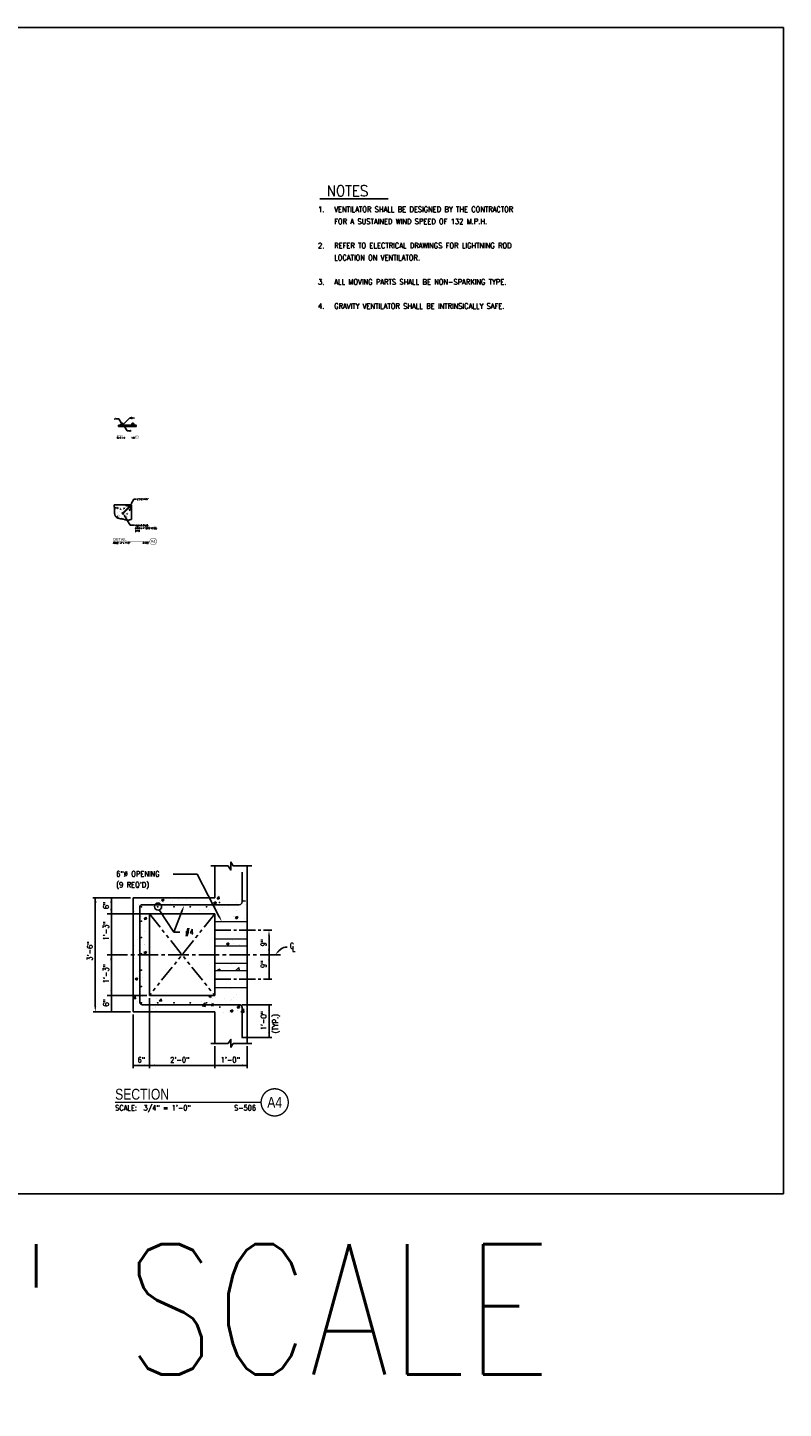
# Model space of a CAD drawing. Header units: inches. Extents: x -9715 to 32893, y -15613 to -1138.
# Tile 259 of 380: x 10532 to 10811, y -11355 to -10847. Entities that reach past the tile are written whole.
import ezdxf
from ezdxf.enums import TextEntityAlignment as Align

# ---------------------------------------------------------------- set-up
doc = ezdxf.new("R2010")
doc.units = ezdxf.units.IN
doc.header["$MEASUREMENT"] = 0
doc.linetypes.add('CENTER2', pattern=[1.125, 0.75, -0.125, 0.125, -0.125])
doc.linetypes.add('PHANTOM2', pattern=[1.25, 0.625, -0.125, 0.125, -0.125, 0.125, -0.125])
doc.layers.get('0').update_dxf_attribs({"color": 252})
doc.layers.get('DEFPOINTS').update_dxf_attribs({"color": 11})
for name, color, linetype in [('A-ANNO-TITL', 2, 'Continuous'), ('S-ANNO-TEXT', 2, 'Continuous'), ('S1', 2, 'Continuous'), ('S2', 7, 'Continuous'), ('S3', 4, 'Continuous'), ('S5', 1, 'Continuous'), ('S5R', 1, 'Continuous'), ('S6', 1, 'Continuous'), ('S7', 2, 'Continuous'), ('S7R', 2, 'Continuous')]:
    doc.layers.add(name, color=color, linetype=linetype)
doc.styles.add('125', font='romans.shx', dxfattribs={"width": 0.8, "height": 2})
doc.styles.get("Standard").update_dxf_attribs({"font": 'romans.shx', "width": 0.8})
doc.styles.add('TEXT', font='romans.shx', dxfattribs={"width": 0.8, "height": 16})
doc.styles.add('Title', font='swiss.ttf', dxfattribs={"width": 0.8})

# ---------------------------------------------------------------- blocks, each defined once
blk = doc.blocks.new('*X275')
at = {"color": 0}
for p, q in [((465, 1248), (465, 1248)), ((468, 1291), (472, 1297)), ((468, 1291), (473, 1291)), ((470, 1274), (470, 1274)), ((473, 1291), (472, 1297)), ((481, 1288), (489, 1296)), ((481, 1288), (490, 1287)), ((481, 1216), (486, 1222)), ((487, 1215), (486, 1222)), ((490, 1287), (489, 1296)), ((490, 1252), (490, 1252)), ((491, 1288), (491, 1288)), ((495, 1230), (495, 1230)), ((499, 1289), (499, 1289)), ((504, 1228), (504, 1228)), ((504, 1221), (504, 1221)), ((505, 1261), (505, 1261)), ((506, 1295), (506, 1295)), ((508, 1280), (515, 1283)), ((508, 1280), (513, 1277)), ((511, 1312), (511, 1312)), ((513, 1277), (515, 1283)), ((516, 1291), (516, 1291)), ((523, 1272), (523, 1272)), ((528, 1257), (528, 1257)), ((539, 1285), (544, 1291)), ((539, 1285), (545, 1284)), ((545, 1284), (544, 1291)), ((554, 1296), (554, 1296)), ((554, 1240), (554, 1240)), ((554, 1234), (554, 1234)), ((557, 1301), (557, 1301)), ((558, 1299), (558, 1299)), ((564, 1309), (564, 1309)), ((565, 1226), (565, 1226)), ((567, 1240), (574, 1242)), ((567, 1240), (572, 1236)), ((572, 1236), (574, 1242)), ((576, 1270), (576, 1270)), ((588, 1272), (596, 1280)), ((588, 1272), (597, 1270)), ((590, 1229), (590, 1229)), ((591, 1265), (591, 1265)), ((594, 1311), (595, 1310)), ((597, 1270), (596, 1280)), ((606, 1242), (606, 1242)), ((481, 1216), (487, 1215)), ((483, 1207), (490, 1210)), ((483, 1207), (488, 1204)), ((488, 1204), (490, 1210)), ((502, 1217), (502, 1217)), ((519, 1208), (519, 1208)), ((525, 1207), (525, 1207)), ((553, 1210), (558, 1215)), ((553, 1210), (559, 1209)), ((553, 1201), (553, 1201)), ((557, 1219), (557, 1219)), ((559, 1209), (558, 1215)), ((563, 1189), (563, 1189)), ((578, 1218), (578, 1218)), ((578, 1205), (578, 1205)), ((601, 1194), (601, 1194)), ((605, 1209), (605, 1209))]:
    blk.add_line(p, q, dxfattribs=at)
blk = doc.blocks.new('*X257')
at = {"color": 0}
for p, q in [((2934.2, 1196.1), (2934.2, 1196.1)), ((2937.2, 1191.1), (2937.2, 1191.1)), ((2939.1, 1192.8), (2939.1, 1192.8)), ((2940.9, 1195.4), (2940.9, 1195.4)), ((2963, 1200.1), (2963, 1200.1)), ((2980.9, 1204.1), (2980.9, 1204.1)), ((2982, 1201), (2982, 1201)), ((2985, 1205.3), (2990.6, 1207.5)), ((2985, 1205.3), (2989, 1202.6)), ((2989, 1202.6), (2990.6, 1207.5)), ((2989.6, 1199.5), (2989.6, 1199.5)), ((3005.7, 1198.3), (3005.7, 1198.3)), ((3009.7, 1202.1), (3009.7, 1202.1)), ((3022.4, 1206.1), (3022.4, 1206.1)), ((3040, 1206.1), (3040, 1206.1)), ((3048.4, 1196.4), (3048.4, 1196.4)), ((2922.5, 1181.3), (2923.4, 1181.7)), ((2922.5, 1178.9), (2923.4, 1181.7)), ((2940, 1168.7), (2940, 1168.7)), ((2946.9, 1163.1), (2950.8, 1167.7)), ((2946.9, 1163.1), (2951.7, 1162.7)), ((2947.1, 1159.4), (2947.1, 1159.4)), ((2951.7, 1162.7), (2950.8, 1167.7)), ((2939, 1142.1), (2939, 1142.1)), ((2947.6, 1136.4), (2947.6, 1136.4)), ((2926.5, 1104.8), (2926.5, 1104.8)), ((2931.5, 1118.5), (2931.5, 1118.5)), ((2938, 1115.5), (2938, 1115.5)), ((2946.5, 1107.5), (2946.5, 1107.5)), ((2948.4, 1107.8), (2948.4, 1107.8)), ((2958, 1102.9), (2958.5, 1103.5)), ((2958, 1102.9), (2958.5, 1102.9)), ((2925.5, 1075.9), (2925.5, 1075.9)), ((2934, 1094.8), (2934, 1094.8)), ((2937, 1088.8), (2937, 1088.8)), ((2946.1, 1089.3), (2951.7, 1091.4)), ((2946.1, 1089.3), (2950.1, 1086.6)), ((2950.1, 1086.6), (2951.7, 1091.4)), ((2955.8, 1079.9), (2955.8, 1079.9)), ((2958.3, 1076), (2958.3, 1076)), ((2934.7, 1048.4), (2934.7, 1048.4)), ((2936.1, 1062.2), (2936.1, 1062.2)), ((2926.7, 1031.3), (2932.3, 1033.4)), ((2926.7, 1031.3), (2930.6, 1028.6)), ((2930.6, 1028.6), (2932.3, 1033.4)), ((2935.1, 1035.6), (2935.1, 1035.6)), ((2942.7, 1035.2), (2942.7, 1035.2)), ((2922.8, 987.6), (2926.7, 992.2)), ((2922.8, 987.6), (2927.6, 987.2)), ((2927.6, 987.2), (2926.7, 992.2)), ((2933.2, 982.3), (2933.2, 982.3)), ((2933.8, 993.5), (2933.8, 993.5)), ((2943.2, 991.9), (2943.2, 991.9)), ((2969.5, 992.7), (2969.5, 992.7)), ((2974.2, 988), (2974.2, 988)), ((2980.2, 982.6), (2984.1, 987.1)), ((2980.2, 982.6), (2985, 982.1)), ((2985, 982.1), (2984.1, 987.1)), ((2942.2, 963), (2942.2, 963)), ((2964.3, 965.5), (2964.3, 965.5)), ((2972.5, 967), (2972.5, 967)), ((2973.3, 961.3), (2973.3, 961.3))]:
    blk.add_line(p, q, dxfattribs=at)
blk = doc.blocks.new('*X256')
at = {"color": 0}
for p, q in [((3091.1, 1194.6), (3091.1, 1194.6)), ((3100, 1198.9), (3105.6, 1201.1)), ((3100, 1198.9), (3104, 1196.2)), ((3104, 1196.2), (3105.6, 1201.1)), ((3104.1, 1191.1), (3104.1, 1191.1)), ((3104.8, 1192.1), (3104.8, 1192.1)), ((3105, 1217.8), (3105, 1217.8)), ((3108, 1208.2), (3111.8, 1212.8)), ((3108, 1208.2), (3112.7, 1207.8)), ((3110.5, 1215.4), (3110.5, 1215.4)), ((3112.7, 1207.8), (3111.8, 1212.8)), ((3133.8, 1192.8), (3133.8, 1192.8)), ((3144.5, 1196.2), (3144.5, 1196.2)), ((3151.4, 1200.1), (3151.4, 1200.1)), ((3165.3, 1203.2), (3166.2, 1204.2)), ((3165.3, 1203.2), (3170.1, 1202.8)), ((3170.1, 1202.8), (3170, 1203.2)), ((3170.3, 1194.5), (3170.3, 1194.5)), ((3069.4, 1181.2), (3069.4, 1181.2)), ((3089.5, 1183.9), (3089.5, 1183.9)), ((3103.1, 1164.5), (3103.1, 1164.5)), ((3108, 1183.9), (3108, 1183.9)), ((3119.8, 1187.8), (3119.8, 1187.8)), ((3143.5, 1169.6), (3143.5, 1169.6)), ((3147.8, 1166.7), (3153.4, 1168.9)), ((3147.8, 1166.7), (3151.8, 1164)), ((3149.3, 1162.9), (3149.3, 1162.9)), ((3150.7, 1182.1), (3150.7, 1182.1)), ((3151.8, 1164), (3153.4, 1168.9)), ((3169.3, 1165.6), (3169.3, 1165.6)), ((3128.3, 1108.7), (3133.9, 1110.8)), ((3128.3, 1108.7), (3132.3, 1106)), ((3132.3, 1106), (3133.9, 1110.8)), ((3141.6, 1116.4), (3141.6, 1116.4)), ((3145, 1109.5), (3145, 1109.5)), ((3157.5, 1106.5), (3157.5, 1106.5)), ((3108.8, 1050.7), (3114.4, 1052.8)), ((3108.8, 1050.7), (3110.4, 1049.6)), ((3113.4, 1049.6), (3114.4, 1052.8)), ((3139.6, 1063.1), (3139.6, 1063.1)), ((3147.9, 1051.1), (3147.9, 1051.1)), ((3149.6, 1049.6), (3155.7, 1056)), ((3156.5, 1049.6), (3155.7, 1056)), ((3165.9, 1050), (3165.9, 1050)), ((3137.7, 1009.8), (3137.7, 1009.8)), ((3073.3, 980.3), (3073.3, 980.3)), ((3074.7, 971.6), (3080.9, 978.1)), ((3081.8, 970.5), (3080.9, 978.1)), ((3089.4, 992.7), (3094.1, 994.5)), ((3089.4, 992.7), (3093.4, 990)), ((3093.4, 990), (3094.9, 994.5)), ((3095, 972.5), (3098.8, 977.1)), ((3096.3, 978.1), (3096.3, 978.1)), ((3097.6, 987.3), (3097.6, 987.3)), ((3099.8, 972.1), (3098.8, 977.1)), ((3104.3, 989.5), (3104.3, 989.5)), ((3123.8, 986.9), (3123.8, 986.9)), ((3136.7, 983.2), (3136.7, 983.2)), ((3140.3, 985.5), (3140.3, 985.5)), ((3143.9, 989.5), (3143.9, 989.5)), ((3150.9, 997.5), (3150.9, 997.5)), ((3174.2, 993.5), (3174.2, 993.5)), ((3074.7, 971.6), (3081.8, 970.5)), ((3095, 972.5), (3099.8, 972.1)), ((3102.8, 955.4), (3102.8, 955.4)), ((3122.8, 958), (3122.8, 958)), ((3135.7, 956.6), (3135.7, 956.6)), ((3137.1, 960.5), (3142.7, 962.6)), ((3137.1, 960.5), (3141.1, 957.8)), ((3141.1, 957.8), (3142.7, 962.6)), ((3152.4, 967.5), (3156.2, 972.1)), ((3152.4, 967.5), (3157.1, 967.1)), ((3153.1, 962), (3153.1, 962)), ((3157.1, 967.1), (3156.2, 972.1)), ((3160.1, 958.3), (3166.3, 964.8)), ((3160.1, 958.3), (3167.2, 957.2)), ((3167.2, 957.2), (3166.3, 964.8))]:
    blk.add_line(p, q, dxfattribs=at)
blk = doc.blocks.new('NAVFAC_Anno_Title_T1')
at = {"color": 0, "linetype": 'ByBlock', "lineweight": -2, "style": 'Title'}
blk.add_attdef('TITLE', (0, 0.5), '', height=2, dxfattribs=at)
at = {"color": 0, "linetype": 'ByBlock', "lineweight": -2, "style": 'TEXT', "width": 0.8}
blk.add_attdef('SCALE', text='', height=1, dxfattribs=at).set_placement((0, -0.5), align=Align.TOP_LEFT)
blk = doc.blocks.new('NAVFAC_Anno_Title_B1')
at = {"const_width": 0.25}
blk.add_lwpolyline([(0, -2.5, -1), (0, 2.5, -1)], format="xyb", close=True, dxfattribs=at)
at = {"color": 0, "linetype": 'ByBlock', "lineweight": -2, "style": 'Title', "width": 0.8}
blk.add_attdef('NUMBER', text='', height=2, dxfattribs=at).set_placement((0, 0), align=Align.MIDDLE_CENTER)
at = {"color": 0, "linetype": 'ByBlock', "lineweight": -2, "style": 'TEXT', "width": 0.8}
blk.add_attdef('CUT_FROM', text='', height=1, dxfattribs=at).set_placement((-3.44, -0.5), align=Align.TOP_RIGHT)

msp = doc.modelspace()

# ---------------------------------------------------------------- linework, layer by layer
at = {"layer": 'A-ANNO-TITL'}
for points, const_width in [([(10565.28236, -10997.72556), (10571.99803, -10997.72556)], 0.05), ([(10563.96534, -11036.1323), (10577.39666, -11036.1323)], 0.1), ([(10564.63332, -11242.51498), (10618.35861, -11242.51498)], 0.4)]:
    msp.add_lwpolyline(points, dxfattribs=dict(at, const_width=const_width))
at = {"layer": 'DEFPOINTS'}
msp.add_lwpolyline([(10186.67974, -11276.13541), (10810.58918, -11276.13541), (10810.58918, -10847.0586), (10186.67974, -10847.0586)], close=True, dxfattribs=at)
at = {"layer": 'S-ANNO-TEXT'}
msp.add_line((10639.99894, -10910.11467), (10665.10916, -10910.11467), dxfattribs=at)
at = {"layer": 'S1', "color": 2}
for p, q in [((10570.5996, -11022.6682), (10564.32275, -11022.6682)), ((10570.5996, -11028.03093), (10570.5996, -11022.6682))]:
    msp.add_line(p, q, dxfattribs=at)
at = {"layer": 'S1', "color": 3}
for p, q in [((10601.26747, -11167.1969), (10601.26747, -11155.50506)), ((10613.26747, -11220.8219), (10613.26747, -11155.50506)), ((10571.26747, -11209.1969), (10571.26747, -11167.1969)), ((10601.26747, -11167.1969), (10571.26747, -11167.1969)), ((10577.26747, -11203.1969), (10577.26747, -11173.1969)), ((10601.26747, -11173.1969), (10577.26747, -11173.1969)), ((10601.26747, -11173.1969), (10601.26747, -11203.1969)), ((10601.26747, -11203.1969), (10577.26747, -11203.1969)), ((10601.26747, -11209.1969), (10571.26747, -11209.1969)), ((10601.26747, -11220.9469), (10601.26747, -11209.1969))]:
    msp.add_line(p, q, dxfattribs=at)
at = {"layer": 'S1', "color": 1, "linetype": 'PHANTOM2', "ltscale": 10}
for p, q in [((10601.26747, -11173.1969), (10577.26747, -11203.1969)), ((10577.26747, -11173.1969), (10601.26747, -11203.1969))]:
    msp.add_line(p, q, dxfattribs=at)
at = {"layer": 'S1', "color": 2}
for points in [[(10564.32275, -11022.6682), (10564.33639, -11023.30839), (10564.3492, -11023.86278), (10564.36205, -11024.34029), (10564.37582, -11024.74984), (10564.39139, -11025.10032), (10564.40964, -11025.40066), (10564.43144, -11025.65975), (10564.45767, -11025.88652), (10564.48903, -11026.0887), (10564.52542, -11026.26938), (10564.56658, -11026.43046), (10564.61223, -11026.57387), (10564.6621, -11026.7015), (10564.71592, -11026.81528), (10564.7734, -11026.91712), (10564.83428, -11027.00893), (10564.89843, -11027.0924), (10564.96624, -11027.16838), (10565.03828, -11027.23749), (10565.11508, -11027.30035), (10565.19719, -11027.3576), (10565.28515, -11027.40984), (10565.37953, -11027.45772), (10565.48085, -11027.50185), (10565.5895, -11027.54278), (10565.70509, -11027.58074), (10565.82709, -11027.6159), (10565.95495, -11027.6484), (10566.08812, -11027.6784), (10566.22605, -11027.70606), (10566.36821, -11027.73153), (10566.51403, -11027.75498), (10566.6629, -11027.77666), (10566.81388, -11027.79734), (10566.96595, -11027.81785), (10567.11811, -11027.83907), (10567.26932, -11027.86185), (10567.41858, -11027.88705), (10567.56487, -11027.91553), (10567.70718, -11027.94815), (10567.84504, -11027.98533), (10567.98016, -11028.02579), (10568.11482, -11028.06782), (10568.25127, -11028.10968), (10568.39178, -11028.14967), (10568.53862, -11028.18608), (10568.69405, -11028.21717), (10568.86034, -11028.24124), (10569.03926, -11028.25668), (10569.23059, -11028.26231), (10569.43363, -11028.25708), (10569.64766, -11028.23993), (10569.87199, -11028.2098), (10570.10589, -11028.16563), (10570.34866, -11028.10636), (10570.5996, -11028.03093)], [(10614.96982, -11155.50506), (10608.12851, -11155.50506), (10607.25351, -11154.13006), (10607.25351, -11157.06756), (10606.22226, -11155.50506), (10599.84424, -11155.50506)], [(10614.96982, -11220.88874), (10608.12851, -11220.88874), (10607.25351, -11222.26374), (10607.25351, -11219.32624), (10606.22226, -11220.88874), (10599.84424, -11220.88874)]]:
    msp.add_lwpolyline(points, dxfattribs=at)
at = {"layer": 'S2', "color": 3}
for points in [[(10568.5996, -11022.6682), (10568.5996, -11022.7307, 0.414213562), (10568.8496, -11022.9807), (10570.0996, -11022.9807, -0.198912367), (10570.23219, -11023.03562, -0.414213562)], [(10570.5996, -11024.6682), (10570.5371, -11024.6682, -0.414213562), (10570.2871, -11024.4182), (10570.2871, -11023.1682, 0.198912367), (10570.23219, -11023.03562, 0.414213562)]]:
    msp.add_lwpolyline(points, format="xyb", dxfattribs=at)
at = {"layer": 'S2', "color": 4, "const_width": 0.5}
for points in [[(10601.26747, -11176.03023), (10613.26747, -11176.03023)], [(10601.26747, -11182.36357), (10613.26747, -11182.36357)], [(10601.26747, -11185.03023), (10613.26747, -11185.03023)], [(10601.26747, -11191.36357), (10613.26747, -11191.36357)], [(10601.26747, -11194.0094), (10613.26747, -11194.0094)], [(10601.26747, -11200.36357), (10613.26747, -11200.36357)]]:
    msp.add_lwpolyline(points, dxfattribs=at)
at = {"layer": 'S3', "color": 4}
for p, q in [((10565.99832, -10993.3035), (10572.31082, -10993.3035)), ((10572.31082, -10993.866), (10565.99832, -10993.866))]:
    msp.add_line(p, q, dxfattribs=at)
at = {"layer": 'S3', "color": 2}
for p, q in [((10566.60214, -10993.25947), (10566.54863, -10993.31302)), ((10566.57333, -10993.29243), (10567.06319, -10993.29243)), ((10566.78995, -10993.1047), (10566.57913, -10993.28046)), ((10566.59391, -10993.27183), (10567.0138, -10993.27183)), ((10566.62272, -10993.25535), (10566.98498, -10993.25535)), ((10566.64331, -10993.23475), (10566.95616, -10993.23475)), ((10566.66801, -10993.21416), (10566.92323, -10993.21416)), ((10566.68036, -10993.19768), (10566.90677, -10993.19768)), ((10566.70505, -10993.17708), (10566.88618, -10993.17708)), ((10566.72564, -10993.1606), (10566.87795, -10993.1606)), ((10566.75445, -10993.14001), (10566.85737, -10993.14001)), ((10566.78327, -10993.11941), (10566.85325, -10993.11941)), ((10566.78739, -10993.10293), (10566.83267, -10993.07822)), ((10566.80385, -10993.09881), (10566.84502, -10993.09881)), ((10567.30195, -10993.28831), (10567.73007, -10993.28831)), ((10567.33077, -10993.27595), (10567.71772, -10993.27595)), ((10567.35135, -10993.25535), (10567.70538, -10993.25535)), ((10567.37194, -10993.23475), (10567.68891, -10993.23475)), ((10567.39252, -10993.21828), (10567.66833, -10993.21828)), ((10567.42545, -10993.2018), (10567.64774, -10993.2018)), ((10567.44192, -10993.17708), (10567.62716, -10993.17708)), ((10567.45838, -10993.15648), (10567.60246, -10993.15648)), ((10567.47073, -10993.13177), (10567.56953, -10993.13177)), ((10567.49131, -10993.10705), (10567.54071, -10993.10705)), ((10567.49271, -10993.13985), (10567.73868, -10993.28046)), ((10567.50778, -10993.08233), (10567.76301, -10993.30066)), ((10570.82441, -10993.05535), (10570.50809, -10993.30696)), ((10570.53648, -10993.28667), (10571.03935, -10993.28667)), ((10570.55676, -10993.26232), (10570.99879, -10993.26232)), ((10570.59325, -10993.24608), (10570.96229, -10993.24608)), ((10570.61353, -10993.22173), (10570.92985, -10993.22173)), ((10570.65003, -10993.19333), (10570.90957, -10993.19333)), ((10570.68247, -10993.16492), (10570.8893, -10993.16492)), ((10570.71897, -10993.13651), (10570.87308, -10993.13651)), ((10570.76358, -10993.11216), (10570.84063, -10993.11216)), ((10570.79197, -10993.0797), (10570.83658, -10993.0797)), ((10571.30295, -10993.27855), (10571.7612, -10993.27855)), ((10571.35161, -10993.25826), (10571.73687, -10993.25826)), ((10571.38405, -10993.23797), (10571.71659, -10993.23797)), ((10571.40027, -10993.21768), (10571.70848, -10993.21768)), ((10571.42866, -10993.19739), (10571.65982, -10993.19739)), ((10571.44894, -10993.16898), (10571.62738, -10993.17304)), ((10571.46516, -10993.14057), (10571.6071, -10993.14869)), ((10571.4976, -10993.09999), (10571.53816, -10993.09999)), ((10571.50571, -10993.06346), (10571.80176, -10993.3029))]:
    msp.add_line(p, q, dxfattribs=at)
at = {"layer": 'S3', "color": 3}
for p, q in [((10570.07367, -11023.00871), (10567.48095, -11025.60143)), ((10570.25045, -11023.18548), (10567.65773, -11025.77821)), ((10567.30417, -11025.42466), (10567.06847, -11025.66036)), ((10567.06847, -11025.66036), (10567.5988, -11026.19069)), ((10567.30417, -11025.42466), (10567.8345, -11025.95499)), ((10567.8345, -11025.95499), (10567.5988, -11026.19069))]:
    msp.add_line(p, q, dxfattribs=at)
at = {"layer": 'S3', "color": 4}
for points in [[(10611.33112, -11157.78584), (10611.33112, -11168.78584, -0.414213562), (10610.33112, -11169.78584)], [(10610.33112, -11169.78584), (10574.70497, -11169.78584, 0.414213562), (10573.70497, -11170.78584), (10573.70497, -11205.60796, 0.414213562), (10574.70497, -11206.60796), (10610.3598, -11206.60796)], [(10610.33106, -11206.60755, -0.414213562), (10611.33106, -11207.60755), (10611.33106, -11218.60755)]]:
    msp.add_lwpolyline(points, format="xyb", dxfattribs=at)
at = {"layer": 'S3', "color": 4, "const_width": 0.33333}
for points in [[(10574.12992, -11170.54272, 1), (10574.46325, -11170.54272, 1)], [(10580.12992, -11170.54272, 1), (10580.46325, -11170.54272, 1)], [(10586.12992, -11170.54272, 1), (10586.46325, -11170.54272, 1)], [(10592.12992, -11170.54272, 1), (10592.46325, -11170.54272, 1)], [(10598.12992, -11170.54272, 1), (10598.46325, -11170.54272, 1)], [(10602.89384, -11168.9706, 1), (10603.22717, -11168.9706, 1)], [(10574.12992, -11175.86895, 1), (10574.46325, -11175.86895, 1)], [(10574.12992, -11181.86895, 1), (10574.46325, -11181.86895, 1)], [(10574.12992, -11187.86895, 1), (10574.46325, -11187.86895, 1)], [(10574.12992, -11193.86895, 1), (10574.46325, -11193.86895, 1)], [(10574.12992, -11199.86895, 1), (10574.46325, -11199.86895, 1)], [(10574.12992, -11205.86895, 1), (10574.46325, -11205.86895, 1)], [(10580.12992, -11205.86895, 1), (10580.46325, -11205.86895, 1)], [(10586.12992, -11205.86895, 1), (10586.46325, -11205.86895, 1)], [(10592.12992, -11205.86895, 1), (10592.46325, -11205.86895, 1)], [(10598.12992, -11205.86895, 1), (10598.46325, -11205.86895, 1)], [(10603.00621, -11207.44108, 1), (10603.33954, -11207.44108, 1)]]:
    msp.add_lwpolyline(points, format="xyb", close=True, dxfattribs=at)
at = {"layer": 'S3', "color": 4}
for centre in [(10565.99832, -10993.72537), (10572.31082, -10993.44412)]:
    msp.add_circle(centre, 0.14062, dxfattribs=at)
at = {"layer": 'S3', "color": 3}
for centre in [(10567.1702, -10992.94412), (10571.1702, -10992.94412)]:
    msp.add_circle(centre, 0.35938, dxfattribs=at)
at = {"layer": 'S3', "color": 4}
for centre, start, end in [((10565.99832, -10993.44412), 90, 270), ((10572.31082, -10993.72537), 270, 90)]:
    msp.add_arc(centre, 0.14062, start, end, dxfattribs=at)
at = {"layer": 'S5'}
for p, q in [((10570.26747, -11167.1969), (10556.39247, -11167.1969)), ((10557.32997, -11207.1969), (10557.32997, -11167.1969)), ((10577.26747, -11173.1969), (10561.70497, -11173.1969)), ((10621.26747, -11181.1969), (10621.26747, -11197.1969)), ((10576.26747, -11203.1969), (10561.70497, -11203.1969)), ((10577.26747, -11204.1969), (10577.26747, -11229.88874)), ((10570.26747, -11209.1969), (10556.51747, -11209.1969)), ((10571.26747, -11210.1969), (10571.26747, -11229.88874)), ((10601.26747, -11221.88874), (10601.26747, -11229.88874)), ((10613.26747, -11221.88874), (10613.26747, -11229.88874)), ((10571.26747, -11228.88874), (10613.26747, -11228.88874))]:
    msp.add_line(p, q, dxfattribs=at)
at = {"layer": 'S5', "linetype": 'CENTER2', "ltscale": 8}
for p, q in [((10601.26747, -11179.1969), (10622.26747, -11179.1969)), ((10601.26747, -11197.1969), (10622.26747, -11197.1969))]:
    msp.add_line(p, q, dxfattribs=at)
at = {"layer": 'S5', "linetype": 'CENTER2', "ltscale": 10}
msp.add_line((10561.70497, -11188.1969), (10625.82997, -11188.1969), dxfattribs=at)
at = {"layer": 'S5'}
msp.add_lwpolyline([(10563.26747, -11167.1969), (10563.26747, -11209.1969)], dxfattribs=at)
for points in [[(10557.09535, -11169.19234), (10557.76196, -11169.20111), (10557.45497, -11167.1969)], [(10562.80914, -11169.1969), (10563.4758, -11169.1969), (10563.14247, -11167.1969)], [(10563.4758, -11171.1969), (10562.80914, -11171.1969), (10563.14247, -11173.1969)], [(10562.93414, -11175.1969), (10563.6008, -11175.1969), (10563.26747, -11173.1969)], [(10620.93414, -11181.1969), (10621.6008, -11181.1969), (10621.26747, -11179.1969)], [(10563.6008, -11186.1969), (10562.93414, -11186.1969), (10563.26747, -11188.1969)], [(10621.57461, -11186.20329), (10620.90805, -11186.19117), (10621.20497, -11188.1969)], [(10562.80914, -11190.1969), (10563.4758, -11190.1969), (10563.14247, -11188.1969)], [(10620.93414, -11190.1969), (10621.6008, -11190.1969), (10621.26747, -11188.1969)], [(10621.6008, -11195.1969), (10620.93414, -11195.1969), (10621.26747, -11197.1969)], [(10563.55071, -11201.18919), (10562.88426, -11201.20586), (10563.26747, -11203.1969)], [(10557.6633, -11207.1969), (10556.99664, -11207.1969), (10557.32997, -11209.1969)], [(10562.93414, -11205.1969), (10563.6008, -11205.1969), (10563.26747, -11203.1969)], [(10563.6008, -11207.1969), (10562.93414, -11207.1969), (10563.26747, -11209.1969)], [(10573.26747, -11229.22207), (10573.26747, -11228.55541), (10571.26747, -11228.88874)], [(10575.26747, -11228.55541), (10575.26747, -11229.22207), (10577.26747, -11228.88874)], [(10579.26747, -11229.22207), (10579.26747, -11228.55541), (10577.26747, -11228.88874)], [(10599.26306, -11228.58302), (10599.27226, -11229.24963), (10601.26747, -11228.88874)], [(10603.26747, -11229.22207), (10603.26747, -11228.55541), (10601.26747, -11228.88874)], [(10611.27493, -11228.51339), (10611.2609, -11229.1799), (10613.26747, -11228.88874)]]:
    msp.add_solid(points, dxfattribs=at)
at = {"layer": 'S5R'}
for p, q in [((10611.26735, -11206.60755), (10622.26747, -11206.60796)), ((10621.26747, -11218.60796), (10621.26747, -11206.60796)), ((10611.26747, -11218.60796), (10622.26747, -11218.60796))]:
    msp.add_line(p, q, dxfattribs=at)
for points in [[(10620.93414, -11208.60796), (10621.6008, -11208.60796), (10621.26747, -11206.60796)], [(10621.6008, -11216.60796), (10620.93414, -11216.60796), (10621.26747, -11218.60796)]]:
    msp.add_solid(points, dxfattribs=at)
at = {"layer": 'S6', "color": 1}
for points in [[(10567.17815, -10992.58484), (10566.81091, -10992.95208)], [(10567.2902, -10992.60537), (10566.83145, -10993.06412)], [(10567.46372, -10992.73677), (10566.96284, -10993.23764)], [(10567.50895, -10992.82412), (10567.0502, -10993.28287)], [(10571.17815, -10992.58484), (10570.81091, -10992.95208)], [(10571.2902, -10992.60537), (10570.83145, -10993.06412)], [(10571.46372, -10992.73677), (10570.96284, -10993.23764)], [(10571.50895, -10992.82412), (10571.0502, -10993.28287)], [(10568.5996, -11022.6682), (10568.9121, -11022.9807)], [(10568.7871, -11022.6682), (10569.0996, -11022.9807)], [(10569.2871, -11022.6682), (10569.5996, -11022.9807)], [(10569.4746, -11022.6682), (10569.7871, -11022.9807)], [(10569.9746, -11022.6682), (10570.5996, -11023.2932)], [(10570.1621, -11022.6682), (10570.5996, -11023.1057)], [(10570.2871, -11023.4807), (10570.5996, -11023.7932)], [(10570.2871, -11023.6682), (10570.5996, -11023.9807)], [(10570.2871, -11024.1682), (10570.5996, -11024.4807)], [(10570.2871, -11024.3557), (10570.5996, -11024.6682)]]:
    msp.add_lwpolyline(points, dxfattribs=at)
at = {"layer": 'S7', "color": 1}
for p, q in [((10570.53113, -11022.23483), (10571.47844, -11020.5886)), ((10571.47844, -11020.5886), (10572.345, -11020.5886)), ((10567.99206, -11026.48188), (10570.17485, -11030.1937)), ((10570.17485, -11030.1937), (10571.74464, -11030.1937)), ((10624.89013, -11186.80395), (10625.57997, -11186.1344))]:
    msp.add_line(p, q, dxfattribs=at)
msp.add_arc((10627.5157, -11188.12879), 2.77932, 80.9062341, 134.1449026, dxfattribs=at)
for points in [[(10570.60336, -11022.2764), (10570.4589, -11022.19327), (10570.28175, -11022.6682)], [(10567.92023, -11026.52412), (10568.0639, -11026.43964), (10567.73861, -11026.05088)], [(10625.12229, -11187.04314), (10624.65797, -11186.56476), (10623.45497, -11188.1969)]]:
    msp.add_solid(points, dxfattribs=at)
at = {"layer": 'S7R', "color": 1}
for p, q in [((10566.04932, -10991.06267), (10564.96229, -10991.06267)), ((10566.83034, -10992.44031), (10566.04932, -10991.06267)), ((10567.7157, -10992.9285), (10569.97866, -10990.70197)), ((10568.14745, -10994.07778), (10569.01983, -10995.46839)), ((10569.97866, -10990.70197), (10570.83023, -10990.70197)), ((10569.01983, -10995.46839), (10569.98136, -10995.46839)), ((10594.76747, -11158.5719), (10586.01747, -11158.5719)), ((10602.96517, -11174.23736), (10594.76747, -11158.5719)), ((10580.83999, -11171.67658), (10586.29221, -11179.93762)), ((10589.29505, -11171.96889), (10586.29221, -11179.93762)), ((10586.29221, -11179.93762), (10588.39431, -11179.93762))]:
    msp.add_line(p, q, dxfattribs=at)
at = {"layer": 'S7R', "color": 2}
msp.add_line((10570.36148, -10990.94069), (10570.36148, -10990.45197), dxfattribs=at)
at = {"layer": 'S7R', "color": 1}
for points in [[(10570.83023, -10990.70197), (10571.08023, -10990.45197)], [(10570.83023, -10990.70197), (10571.08023, -10990.95197)]]:
    msp.add_lwpolyline(points, dxfattribs=at)
msp.add_circle((10580.43308, -11170.46854), 1.3109, dxfattribs=at)
at = {"layer": 'S7R', "color": 2}
msp.add_arc((10570.67699, -10990.70197), 0.23872, 87.0410706, 272.9589294, dxfattribs=at)
at = {"layer": 'S7R', "color": 1}
for points in [[(10566.86459, -10992.42096), (10566.79203, -10992.46195), (10566.95129, -10992.65912)], [(10567.74545, -10992.95766), (10567.68594, -10992.89933), (10567.54071, -10993.10705)], [(10568.11216, -10994.09992), (10568.18275, -10994.05563), (10568.0146, -10993.866)], [(10588.98313, -11171.85135), (10589.60698, -11172.08643), (10590.0003, -11170.09736)], [(10603.26051, -11174.08281), (10602.66983, -11174.39191), (10603.89247, -11176.0094)]]:
    msp.add_solid(points, dxfattribs=at)

# ---------------------------------------------------------------- block references
at = {"layer": 'A-ANNO-TITL'}
ref = msp.add_blockref('NAVFAC_Anno_Title_T1', (10565.28236, -10997.72556), dxfattribs=dict(at, xscale=0.2500000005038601, yscale=0.2500000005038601, zscale=0.2500000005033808))
ref.add_attrib('TITLE', 'DETAIL', (10565.28236, -10997.60056), dxfattribs={"layer": '0', "color": 0, "linetype": 'ByBlock', "lineweight": -2, "height": 0.5, "style": 'Title', "width": 0.8})
ref.add_attrib('SCALE', 'SCALE:  6" = 1\'-0"', dxfattribs={"layer": '0', "color": 0, "linetype": 'ByBlock', "lineweight": -2, "height": 0.25, "style": 'TEXT', "width": 0.8}).set_placement((10565.28236, -10997.85056), align=Align.TOP_LEFT)
for p, xscale, yscale, zscale, values in [((10572.62303, -10997.72556), 0.2500000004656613, 0.2500000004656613, 0.2500000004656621, {'NUMBER': 'C4', 'CUT_FROM': 'S-506'}), ((10578.64666, -11036.1323), 0.5000000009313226, 0.5000000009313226, 0.5000000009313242, {'NUMBER': 'B4', 'CUT_FROM': 'S-506'}), ((10623.35861, -11242.51498), 2.00000000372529, 2.00000000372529, 2.000000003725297, {'NUMBER': 'A4', 'CUT_FROM': 'S-506'})]:
    msp.add_blockref('NAVFAC_Anno_Title_B1', p, dxfattribs=dict(at, xscale=xscale, yscale=yscale, zscale=zscale)).add_auto_attribs(values)
ref = msp.add_blockref('NAVFAC_Anno_Title_T1', (10563.96534, -11036.1323), dxfattribs=dict(at, xscale=0.5000000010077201, yscale=0.5000000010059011, zscale=0.5000000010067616))
ref.add_attrib('TITLE', 'DETAIL', (10563.96534, -11035.8823), dxfattribs={"layer": '0', "color": 0, "linetype": 'ByBlock', "lineweight": -2, "height": 1, "style": 'Title', "width": 0.8})
ref.add_attrib('SCALE', 'SCALE:  3" = 1\'-0"', dxfattribs={"layer": '0', "color": 0, "linetype": 'ByBlock', "lineweight": -2, "height": 0.5, "style": 'TEXT', "width": 0.8}).set_placement((10563.96534, -11036.3823), align=Align.TOP_LEFT)
ref = msp.add_blockref('NAVFAC_Anno_Title_T1', (10564.63332, -11242.51498), dxfattribs=dict(at, xscale=2.000000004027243, yscale=2.000000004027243, zscale=2.000000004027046))
ref.add_attrib('TITLE', 'SECTION', (10564.63332, -11241.51498), dxfattribs={"layer": '0', "color": 0, "linetype": 'ByBlock', "lineweight": -2, "height": 4, "style": 'Title', "width": 0.8})
ref.add_attrib('SCALE', 'SCALE:  3/4" = 1\'-0"', dxfattribs={"layer": '0', "color": 0, "linetype": 'ByBlock', "lineweight": -2, "height": 2, "style": 'TEXT', "width": 0.8}).set_placement((10564.63332, -11243.51498), align=Align.TOP_LEFT)
at = {"layer": 'S6', "color": 1}
for name, p, xscale, yscale, zscale in [('*X275', (10545.26262, -11077.60076), 0.04166666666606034, 0.04166666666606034, 0.04166666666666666), ('*X256', (10084.18137, -11368.94448), 0.1666666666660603, 0.1666666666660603, 0.1666666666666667)]:
    msp.add_blockref(name, p, dxfattribs=dict(at, xscale=xscale, yscale=yscale, zscale=zscale))
at = {"layer": 'S6', "xscale": 0.1666666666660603, "yscale": 0.1666666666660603, "zscale": 0.1666666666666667}
msp.add_blockref('*X257', (10084.18137, -11368.94448), dxfattribs=at)

# ---------------------------------------------------------------- texts
at = {"insert": (10157.05897, -11294.67131), "char_height": 48, "width": 865.7998733, "attachment_point": 1}
msp.add_mtext('3/4", 3" & 6" SCALE ', dxfattribs=at)
at = {"layer": 'S-ANNO-TEXT', "ltscale": 20, "style": '125', "width": 0.9}
for s, height, p in [('NOTES', 4, (10642.52578, -10909.10121)), ('1.', 2, (10639.30983, -10914.91403)), ('VENTILATOR SHALL BE DESIGNED BY THE CONTRACTOR ', 2.0000001, (10645.2624, -10914.91403)), ('FOR A SUSTAINED WIND SPEED OF 132 M.P.H.', 2.0000001, (10645.2624, -10919.36458)), ('2.', 2, (10639.30983, -10928.26569)), ('REFER TO ELECTRICAL DRAWINGS FOR LIGHTNING ROD', 2.0000001, (10645.2624, -10928.26569)), ('LOCATION ON VENTILATOR.', 2.0000001, (10645.2624, -10932.71624)), ('3.', 2, (10639.30983, -10941.61734)), ('ALL MOVING PARTS SHALL BE NON-SPARKING TYPE.', 2.0000001, (10645.2624, -10941.61734)), ('4.', 2, (10639.30983, -10950.51845)), ('GRAVITY VENTILATOR SHALL BE INTRINSICALLY SAFE.', 2.0000001, (10645.2624, -10950.51845)), ('#5', 0.25, (10564.38028, -10991.16022)), ('TYP', 0.25, (10571.19367, -10990.84072)), ('#5', 0.25, (10570.05466, -10995.58819)), ('L 2"x2"x1/4"', 0.5, (10572.6241, -11020.81786)), ('WELDING STUDS', 0.5, (10571.9975, -11030.45821)), ('3/8"%%C x 4" LG @ 12"O.C.', 0.5, (10571.9975, -11031.46047)), ('(TYP)', 0.5, (10571.9975, -11032.46272)), ('6"%%C OPENING', 2.0000001, (10565.01747, -11159.4469)), ("(9 REQ'D)", 2, (10565.01747, -11163.44134)), ('#4', 2, (10590.39124, -11180.75095)), ('C', 2, (10628.89247, -11185.8844)), ('L', 2, (10629.70497, -11187.0094)), ('6"', 2, (10572.89247, -11227.86221)), ('2\'-0"', 2, (10584.89247, -11227.86221)), ('1\'-0"', 2, (10603.45497, -11227.84839))]:
    msp.add_text(s, height=height, dxfattribs=at).set_placement(p)
for s, p in [('6"', (10562.26672, -11171.3844)), ('1\'-3"', (10562.26672, -11182.9469)), ('3\'-6"', (10556.31736, -11190.3844)), ('9"', (10620.26773, -11185.1344)), ('9"', (10620.26773, -11193.0719)), ('1\'-3"', (10562.26672, -11198.6969)), ('6"', (10562.26672, -11207.2594)), ('1\'-0"', (10620.26747, -11215.98296)), ('(TYP.)', (10624.5837, -11217.1116))]:
    msp.add_text(s, height=2, rotation=90, dxfattribs=at).set_placement(p)

doc.saveas('drawing.dxf')
